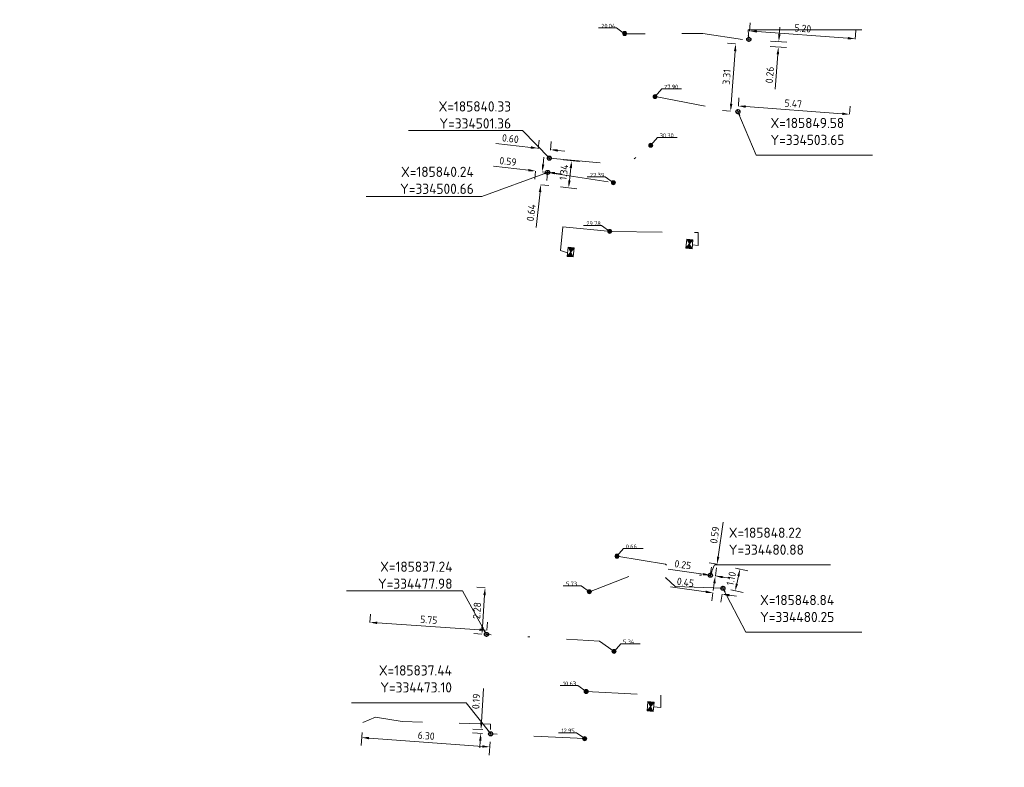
# Model space of a CAD drawing. Header units: inches. Extents: x 0 to 191500, y 0 to 342750.
# Tile 326 of 547: x 185814 to 185863, y 334471 to 334508. Entities that reach past the tile are written whole.
import ezdxf

# ---------------------------------------------------------------- set-up
doc = ezdxf.new("R2010")
doc.units = ezdxf.units.IN
doc.header["$MEASUREMENT"] = 0
for name, pattern in [('RI-HWA_HUISAANSLUITING', [4.8, 3, -1.8]), ('RI-HWA_KOLKAANSLUITING', [4.3, 2.5, -1.8]), ('RI-VWA_HUISAANSLUITING', [6.1, 2.5, -1.8, 0, -1.8])]:
    doc.linetypes.add(name, pattern=pattern)
doc.layers.get('0').update_dxf_attribs({"lineweight": 20})
doc.layers.get('DefPoints').update_dxf_attribs({"lineweight": 20})
for name, color, linetype, lineweight in [('ECW', 150, 'Continuous', 20), ('N-WE-RI-HWA-MAATVOERING-T25', 151, 'Continuous', 20), ('N-WE-RI-HWA_HUISAANSLUITING_PVC_160-G', 150, 'RI-HWA_HUISAANSLUITING', 20), ('N-WE-RI-HWA_KOLK-S', 150, 'Continuous', 20), ('N-WE-RI-HWA_KOLKAANSLUITING_PVC_160-G', 150, 'RI-HWA_KOLKAANSLUITING', 20), ('N-WE-RI-HWA_RIOOLPUT_ONTSTOPPINGSPUT-G', 150, 'Continuous', 20), ('N-WE-RI-INLAAT', 7, 'Continuous', 20), ('N-WE-RI-VWA-MAATVOERING-T25', 30, 'Continuous', 20), ('N-WE-RI-VWA_HUISAANSLUITING_PVC_160-G', 20, 'RI-VWA_HUISAANSLUITING', 20), ('N-WE-RI-VWA_RIOOLPUT_ONTSTOPPINGSPUT-G', 30, 'Continuous', 20), ('Tekst algemeen', 7, 'Continuous', 20)]:
    doc.layers.add(name, color=color, linetype=linetype, lineweight=lineweight)
doc.styles.add('NLCS-ISO', font='txt')
doc.styles.add('NLCS-ISO-M200-T18', font='txt', dxfattribs={"height": 0.36})
doc.styles.add('NLCS-ISO-M200-T25', font='txt', dxfattribs={"height": 0.5})
doc.dimstyles.new('NLCS-M200-T18-PIJL_L2_H1', dxfattribs={"dimscale": 0.2, "dimtxt": 2.5, "dimasz": 1.8, "dimexe": 2, "dimexo": 2, "dimgap": 0.7, "dimtad": 1, "dimzin": 0, "dimdsep": 46, "dimtxsty": 'NLCS-ISO-M200-T18', "dimcen": 0, "dimdle": 2, "dimclrd": 256, "dimclre": 256, "dimclrt": 256, "dimadec": 1, "dimazin": 0, "dimtfac": 1, "dimtdec": 3, "dimtofl": 0, "dimtmove": 0, "dimatfit": 3, "dimfxl": 2, "dimfxlon": 1, "dimtfillclr": 256, "dimtolj": 1, "dimtzin": 0, "dimlwd": -1, "dimlwe": -1, "dimarcsym": 0})
doc.dimstyles.new('NLCS-M200-T25-OPENBOL_L0_H0', dxfattribs={"dimscale": 0.2, "dimtxt": 2.5, "dimasz": 1, "dimexe": 2, "dimexo": 0, "dimgap": 0.5, "dimtad": 1, "dimdec": 0, "dimzin": 0, "dimdsep": 46, "dimtxsty": 'NLCS-ISO-M200-T25', "dimblk": 'DOTBLANK', "dimcen": 2, "dimclrd": 256, "dimclre": 256, "dimclrt": 256, "dimadec": 0, "dimazin": 0, "dimtp": 1, "dimtm": 1, "dimtfac": 1, "dimtix": 1, "dimtofl": 0, "dimtmove": 1, "dimatfit": 3, "dimldrblk": 'DOTBLANK', "dimfxl": 1, "dimfxlon": 1, "dimtvp": 0.5, "dimtolj": 1, "dimtzin": 0, "dimlwd": -1, "dimlwe": -1, "dimarcsym": 0})
picture_1 = doc.add_image_def('image1.ecw', size_in_pixel=(220000, 285000))

# ---------------------------------------------------------------- blocks, each defined once
blk = doc.blocks.new('N-SRI-KOLK_STRAAT_450X300-SO')
h = blk.add_hatch(color=256)
h.dxf.hatch_style = 1
h.paths.add_polyline_path([(0, 0.75), (-1.125, 1.5), (-1.125, 0)])
h.paths.add_polyline_path([(1.125, 1.5), (0, 0.75), (1.125, 0)])
for p, q in [((-1.125, 0), (1.125, 1.5)), ((1.125, 0), (-1.125, 1.5))]:
    blk.add_line(p, q)
at = {"flags": 128}
blk.add_lwpolyline([(-1.125, 0), (1.125, 0), (1.125, 1.5), (-1.125, 1.5)], close=True, dxfattribs=at)
blk = doc.blocks.new('A$C3A202505')
at = {"layer": 'N-WE-RI-HWA_KOLK-S', "xscale": 0.2, "yscale": 0.2, "zscale": 0.2, "rotation": 264.3257099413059}
blk.add_blockref('N-SRI-KOLK_STRAAT_450X300-SO', (0.022, 0.254), dxfattribs=at)
blk = doc.blocks.new('_DotBlank')
at = {"color": 0, "linetype": 'ByBlock', "lineweight": -2}
blk.add_line((-0.5, 0), (-1, 0), dxfattribs=at)
blk.add_circle((0, 0), 0.5, dxfattribs=at)
blk = doc.blocks.new('*D3661')
at = {"layer": 'DefPoints', "color": 0, "transparency": 16777216}
for p in [(185850.115, 334507.192), (185855.304, 334506.807), (185855.335, 334507.225)]:
    blk.add_point(p, dxfattribs=at)
at = {"layer": 'N-WE-RI-HWA-MAATVOERING-T25', "transparency": 16777216}
for p, q in [((185850.145, 334507.591), (185850.176, 334508.009)), ((185850.505, 334507.583), (185854.976, 334507.252)), ((185855.334, 334507.206), (185855.365, 334507.624))]:
    blk.add_line(p, q, dxfattribs=at)
for points in [[(185850.509, 334507.643), (185850.501, 334507.524), (185850.146, 334507.61)], [(185854.981, 334507.312), (185854.972, 334507.192), (185855.335, 334507.225)]]:
    blk.add_solid(points, dxfattribs=at)
at = {"layer": 'N-WE-RI-HWA-MAATVOERING-T25', "transparency": 16777216, "insert": (185852.764, 334507.737), "char_height": 0.36, "attachment_point": 5, "rotation": 355.7582, "style": 'NLCS-ISO-M200-T18'}
blk.add_mtext('\\A1;5.20', dxfattribs=at)
blk = doc.blocks.new('*D3662')
at = {"layer": 'DefPoints', "color": 0, "transparency": 16777216}
for p in [(185850.096, 334506.931), (185850.115, 334507.192), (185851.565, 334506.822)]:
    blk.add_point(p, dxfattribs=at)
at = {"layer": 'N-WE-RI-HWA-MAATVOERING-T25', "transparency": 16777216}
for p, q in [((185851.611, 334507.442), (185851.637, 334507.801)), ((185851.166, 334506.851), (185851.964, 334506.792)), ((185851.185, 334507.113), (185851.983, 334507.054)), ((185851.538, 334506.463), (185851.411, 334504.747))]:
    blk.add_line(p, q, dxfattribs=at)
for points in [[(185851.551, 334507.447), (185851.671, 334507.438), (185851.584, 334507.083)], [(185851.478, 334506.467), (185851.598, 334506.458), (185851.565, 334506.822)]]:
    blk.add_solid(points, dxfattribs=at)
at = {"layer": 'N-WE-RI-HWA-MAATVOERING-T25', "transparency": 16777216, "insert": (185851.142, 334505.449), "char_height": 0.36, "attachment_point": 5, "rotation": 85.7603, "style": 'NLCS-ISO-M200-T18'}
blk.add_mtext('\\A1;0.26', dxfattribs=at)
blk = doc.blocks.new('*D3663')
at = {"layer": 'DefPoints', "color": 0, "transparency": 16777216}
for p in [(185849.58, 334503.645), (185855.06, 334503.517), (185855.04, 334503.24)]:
    blk.add_point(p, dxfattribs=at)
at = {"layer": 'N-WE-RI-VWA-MAATVOERING-T25', "transparency": 16777216}
for p, q in [((185849.601, 334503.922), (185849.63, 334504.321)), ((185855.06, 334503.517), (185855.09, 334503.916)), ((185849.96, 334503.896), (185854.701, 334503.544))]:
    blk.add_line(p, q, dxfattribs=at)
for points in [[(185849.964, 334503.956), (185849.955, 334503.836), (185849.601, 334503.922)], [(185854.706, 334503.604), (185854.697, 334503.484), (185855.06, 334503.517)]]:
    blk.add_solid(points, dxfattribs=at)
at = {"layer": 'N-WE-RI-VWA-MAATVOERING-T25', "transparency": 16777216, "insert": (185852.296, 334504.043), "char_height": 0.36, "attachment_point": 5, "rotation": 355.7582, "style": 'NLCS-ISO-M200-T18'}
blk.add_mtext('\\A1;5.47', dxfattribs=at)
blk = doc.blocks.new('*D3664')
at = {"layer": 'DefPoints', "color": 0, "transparency": 16777216}
for p in [(185849.468, 334506.977), (185849.825, 334506.951), (185849.58, 334503.645)]:
    blk.add_point(p, dxfattribs=at)
at = {"layer": 'N-WE-RI-VWA-MAATVOERING-T25', "transparency": 16777216}
for p, q in [((185849.468, 334506.977), (185849.069, 334507.007)), ((185849.249, 334504.031), (185849.441, 334506.618)), ((185849.222, 334503.672), (185848.824, 334503.701))]:
    blk.add_line(p, q, dxfattribs=at)
for points in [[(185849.381, 334506.623), (185849.501, 334506.614), (185849.468, 334506.977)], [(185849.189, 334504.035), (185849.309, 334504.026), (185849.222, 334503.672)]]:
    blk.add_solid(points, dxfattribs=at)
at = {"layer": 'N-WE-RI-VWA-MAATVOERING-T25', "transparency": 16777216, "insert": (185849.026, 334505.348), "char_height": 0.36, "attachment_point": 5, "rotation": 85.7603, "style": 'NLCS-ISO-M200-T18'}
blk.add_mtext('\\A1;3.31', dxfattribs=at)
blk = doc.blocks.new('*D3779')
at = {"layer": 'DefPoints', "color": 0, "transparency": 16777216}
for p in [(185839.774, 334501.849), (185839.727, 334501.429), (185840.326, 334501.362)]:
    blk.add_point(p, dxfattribs=at)
at = {"layer": 'N-WE-RI-VWA-MAATVOERING-T25', "transparency": 16777216}
for p, q in [((185839.416, 334501.889), (185837.69, 334502.083)), ((185839.771, 334501.827), (185839.819, 334502.246)), ((185840.371, 334501.759), (185840.418, 334502.179)), ((185840.731, 334501.741), (185841.089, 334501.701))]:
    blk.add_line(p, q, dxfattribs=at)
for points in [[(185839.423, 334501.949), (185839.409, 334501.83), (185839.774, 334501.849)], [(185840.738, 334501.801), (185840.724, 334501.682), (185840.373, 334501.782)]]:
    blk.add_solid(points, dxfattribs=at)
at = {"layer": 'N-WE-RI-VWA-MAATVOERING-T25', "transparency": 16777216, "insert": (185838.41, 334502.324), "char_height": 0.36, "attachment_point": 5, "rotation": 353.588, "style": 'NLCS-ISO-M200-T18'}
blk.add_mtext('\\A1;0.60', dxfattribs=at)
blk = doc.blocks.new('*D3780')
at = {"layer": 'DefPoints', "color": 0, "transparency": 16777216}
for p in [(185839.648, 334500.731), (185839.648, 334500.731), (185840.238, 334500.665)]:
    blk.add_point(p, dxfattribs=at)
at = {"layer": 'N-WE-RI-HWA-MAATVOERING-T25', "transparency": 16777216}
for p, q in [((185839.291, 334500.771), (185837.581, 334500.964)), ((185839.648, 334500.731), (185839.604, 334500.334)), ((185840.238, 334500.665), (185840.193, 334500.268)), ((185840.596, 334500.625), (185840.953, 334500.585))]:
    blk.add_line(p, q, dxfattribs=at)
for points in [[(185839.297, 334500.831), (185839.284, 334500.712), (185839.648, 334500.731)], [(185840.602, 334500.684), (185840.589, 334500.565), (185840.238, 334500.665)]]:
    blk.add_solid(points, dxfattribs=at)
at = {"layer": 'N-WE-RI-HWA-MAATVOERING-T25', "transparency": 16777216, "insert": (185838.293, 334501.206), "char_height": 0.36, "attachment_point": 5, "rotation": 353.588, "style": 'NLCS-ISO-M200-T18'}
blk.add_mtext('\\A1;0.59', dxfattribs=at)
blk = doc.blocks.new('*D3781')
at = {"layer": 'DefPoints', "color": 0, "transparency": 16777216}
for p in [(185839.648, 334500.731), (185839.975, 334500.695), (185839.577, 334500.097)]:
    blk.add_point(p, dxfattribs=at)
at = {"layer": 'N-WE-RI-HWA-MAATVOERING-T25', "transparency": 16777216}
for p, q in [((185840.016, 334501.052), (185840.056, 334501.41)), ((185839.975, 334500.695), (185840.373, 334500.65)), ((185839.904, 334500.06), (185840.302, 334500.016)), ((185839.864, 334499.702), (185839.668, 334497.959))]:
    blk.add_line(p, q, dxfattribs=at)
for points in [[(185839.956, 334501.059), (185840.075, 334501.046), (185839.975, 334500.695)], [(185839.804, 334499.709), (185839.924, 334499.696), (185839.904, 334500.06)]]:
    blk.add_solid(points, dxfattribs=at)
at = {"layer": 'N-WE-RI-HWA-MAATVOERING-T25', "transparency": 16777216, "insert": (185839.428, 334498.688), "char_height": 0.36, "attachment_point": 5, "rotation": 83.588, "style": 'NLCS-ISO-M200-T18'}
blk.add_mtext('\\A1;0.64', dxfattribs=at)
blk = doc.blocks.new('*D3782')
at = {"layer": 'DefPoints', "color": 0, "transparency": 16777216}
for p in [(185839.727, 334501.429), (185841.417, 334501.239), (185839.577, 334500.097)]:
    blk.add_point(p, dxfattribs=at)
at = {"layer": 'N-WE-RI-VWA-MAATVOERING-T25', "transparency": 16777216}
for p, q in [((185841.019, 334501.284), (185841.814, 334501.195)), ((185841.307, 334500.265), (185841.377, 334500.882)), ((185840.87, 334499.952), (185841.665, 334499.862))]:
    blk.add_line(p, q, dxfattribs=at)
for points in [[(185841.317, 334500.888), (185841.436, 334500.875), (185841.417, 334501.239)], [(185841.248, 334500.272), (185841.367, 334500.258), (185841.267, 334499.907)]]:
    blk.add_solid(points, dxfattribs=at)
at = {"layer": 'N-WE-RI-VWA-MAATVOERING-T25', "transparency": 16777216, "insert": (185841.031, 334500.671), "char_height": 0.36, "attachment_point": 5, "rotation": 83.588, "style": 'NLCS-ISO-M200-T18'}
blk.add_mtext('\\A1;1.34', dxfattribs=at)
blk = doc.blocks.new('*D3783')
at = {"layer": 'DefPoints', "color": 0, "transparency": 16777216}
for p in [(185848.223, 334480.884), (185848.472, 334480.848), (185848.472, 334480.848)]:
    blk.add_point(p, dxfattribs=at)
at = {"layer": 'N-WE-RI-VWA-MAATVOERING-T25', "transparency": 16777216}
for p, q in [((185847.867, 334480.936), (185846.147, 334481.186)), ((185848.223, 334480.884), (185848.28, 334481.28)), ((185848.472, 334480.848), (185848.53, 334481.244)), ((185848.828, 334480.796), (185849.185, 334480.744))]:
    blk.add_line(p, q, dxfattribs=at)
for points in [[(185847.875, 334480.995), (185847.858, 334480.876), (185848.223, 334480.884)], [(185848.837, 334480.855), (185848.82, 334480.737), (185848.472, 334480.848)]]:
    blk.add_solid(points, dxfattribs=at)
at = {"layer": 'N-WE-RI-VWA-MAATVOERING-T25', "transparency": 16777216, "insert": (185846.875, 334481.403), "char_height": 0.36, "attachment_point": 5, "rotation": 351.7306, "style": 'NLCS-ISO-M200-T18'}
blk.add_mtext('\\A1;0.25', dxfattribs=at)
blk = doc.blocks.new('*D3784')
at = {"layer": 'DefPoints', "color": 0, "transparency": 16777216}
for p in [(185848.557, 334481.431), (185848.557, 334481.431), (185848.472, 334480.848)]:
    blk.add_point(p, dxfattribs=at)
at = {"layer": 'N-WE-RI-VWA-MAATVOERING-T25', "transparency": 16777216}
for p, q in [((185848.609, 334481.787), (185848.856, 334483.489)), ((185848.557, 334481.431), (185848.161, 334481.489)), ((185848.472, 334480.848), (185848.868, 334480.79)), ((185848.42, 334480.492), (185848.369, 334480.135))]:
    blk.add_line(p, q, dxfattribs=at)
for points in [[(185848.549, 334481.796), (185848.668, 334481.779), (185848.557, 334481.431)], [(185848.361, 334480.5), (185848.48, 334480.483), (185848.472, 334480.848)]]:
    blk.add_solid(points, dxfattribs=at)
at = {"layer": 'N-WE-RI-VWA-MAATVOERING-T25', "transparency": 16777216, "insert": (185848.442, 334482.862), "char_height": 0.36, "attachment_point": 5, "rotation": 81.7306, "style": 'NLCS-ISO-M200-T18'}
blk.add_mtext('\\A1;0.59', dxfattribs=at)
blk = doc.blocks.new('*D3785')
at = {"layer": 'DefPoints', "color": 0, "transparency": 16777216}
for p in [(185849.076, 334481.319), (185849.68, 334481.188), (185848.844, 334480.246)]:
    blk.add_point(p, dxfattribs=at)
at = {"layer": 'N-WE-RI-HWA-MAATVOERING-T25', "transparency": 16777216}
for p, q in [((185849.467, 334481.234), (185850.071, 334481.104)), ((185849.524, 334480.467), (185849.604, 334480.836)), ((185849.235, 334480.162), (185849.839, 334480.031))]:
    blk.add_line(p, q, dxfattribs=at)
for points in [[(185849.545, 334480.849), (185849.663, 334480.824), (185849.68, 334481.188)], [(185849.466, 334480.48), (185849.583, 334480.455), (185849.448, 334480.116)]]:
    blk.add_solid(points, dxfattribs=at)
at = {"layer": 'N-WE-RI-HWA-MAATVOERING-T25', "transparency": 16777216, "insert": (185849.251, 334480.719), "char_height": 0.36, "attachment_point": 5, "rotation": 77.8042, "style": 'NLCS-ISO-M200-T18'}
blk.add_mtext('\\A1;1.10', dxfattribs=at)
blk = doc.blocks.new('*D3786')
at = {"layer": 'DefPoints', "color": 0, "transparency": 16777216}
for p in [(185848.394, 334480.311), (185848.844, 334480.246), (185848.352, 334480.019)]:
    blk.add_point(p, dxfattribs=at)
at = {"layer": 'N-WE-RI-HWA-MAATVOERING-T25', "transparency": 16777216}
for p, q in [((185847.996, 334480.071), (185846.276, 334480.321)), ((185848.352, 334480.019), (185848.294, 334479.623)), ((185848.802, 334479.954), (185848.744, 334479.558)), ((185849.158, 334479.902), (185849.514, 334479.85))]:
    blk.add_line(p, q, dxfattribs=at)
for points in [[(185848.004, 334480.13), (185847.987, 334480.012), (185848.352, 334480.019)], [(185849.167, 334479.961), (185849.149, 334479.843), (185848.802, 334479.954)]]:
    blk.add_solid(points, dxfattribs=at)
at = {"layer": 'N-WE-RI-HWA-MAATVOERING-T25', "transparency": 16777216, "insert": (185847.004, 334480.538), "char_height": 0.36, "attachment_point": 5, "rotation": 351.7306, "style": 'NLCS-ISO-M200-T18'}
blk.add_mtext('\\A1;0.45', dxfattribs=at)
blk = doc.blocks.new('*D3787')
at = {"layer": 'DefPoints', "color": 0, "transparency": 16777216}
for p in [(185831.497, 334478.36), (185831.511, 334478.569), (185837.238, 334477.978)]:
    blk.add_point(p, dxfattribs=at)
at = {"layer": 'N-WE-RI-VWA-MAATVOERING-T25', "transparency": 16777216}
for p, q in [((185831.511, 334478.569), (185831.538, 334478.968)), ((185836.893, 334478.211), (185831.87, 334478.545)), ((185837.252, 334478.187), (185837.279, 334478.586))]:
    blk.add_line(p, q, dxfattribs=at)
for points in [[(185831.874, 334478.605), (185831.866, 334478.485), (185831.511, 334478.569)], [(185836.897, 334478.271), (185836.889, 334478.151), (185837.252, 334478.187)]]:
    blk.add_solid(points, dxfattribs=at)
at = {"layer": 'N-WE-RI-VWA-MAATVOERING-T25', "transparency": 16777216, "insert": (185834.403, 334478.697), "char_height": 0.36, "attachment_point": 5, "rotation": 356.1977, "style": 'NLCS-ISO-M200-T18'}
blk.add_mtext('\\A1;5.75', dxfattribs=at)
blk = doc.blocks.new('*D3788')
at = {"layer": 'DefPoints', "color": 0, "transparency": 16777216}
for p in [(185837.165, 334480.264), (185837.39, 334480.249), (185837.238, 334477.978)]:
    blk.add_point(p, dxfattribs=at)
at = {"layer": 'N-WE-RI-VWA-MAATVOERING-T25', "transparency": 16777216}
for p, q in [((185837.165, 334480.264), (185836.766, 334480.291)), ((185837.038, 334478.352), (185837.141, 334479.905)), ((185837.014, 334477.993), (185836.615, 334478.02))]:
    blk.add_line(p, q, dxfattribs=at)
for points in [[(185837.081, 334479.909), (185837.201, 334479.901), (185837.165, 334480.264)], [(185836.978, 334478.356), (185837.098, 334478.348), (185837.014, 334477.993)]]:
    blk.add_solid(points, dxfattribs=at)
at = {"layer": 'N-WE-RI-VWA-MAATVOERING-T25', "transparency": 16777216, "insert": (185836.77, 334479.15), "char_height": 0.36, "attachment_point": 5, "rotation": 86.1839, "style": 'NLCS-ISO-M200-T18'}
blk.add_mtext('\\A1;2.28', dxfattribs=at)
blk = doc.blocks.new('*D3789')
at = {"layer": 'DefPoints', "color": 0, "transparency": 16777216}
for p in [(185831.159, 334473.558), (185837.442, 334473.096), (185831.112, 334472.917)]:
    blk.add_point(p, dxfattribs=at)
at = {"layer": 'N-WE-RI-HWA-MAATVOERING-T25', "transparency": 16777216}
for p, q in [((185831.129, 334473.159), (185831.082, 334472.518)), ((185837.036, 334472.481), (185831.471, 334472.89)), ((185837.413, 334472.697), (185837.366, 334472.055))]:
    blk.add_line(p, q, dxfattribs=at)
for points in [[(185831.475, 334472.95), (185831.466, 334472.83), (185831.112, 334472.917)], [(185837.041, 334472.54), (185837.032, 334472.421), (185837.395, 334472.454)]]:
    blk.add_solid(points, dxfattribs=at)
at = {"layer": 'N-WE-RI-HWA-MAATVOERING-T25', "transparency": 16777216, "insert": (185834.277, 334473.004), "char_height": 0.36, "attachment_point": 5, "rotation": 355.7915, "style": 'NLCS-ISO-M200-T18'}
blk.add_mtext('\\A1;6.30', dxfattribs=at)
blk = doc.blocks.new('*D3790')
at = {"layer": 'DefPoints', "color": 0, "transparency": 16777216}
for p in [(185836.966, 334473.311), (185837.442, 334473.096), (185837.454, 334473.281)]:
    blk.add_point(p, dxfattribs=at)
at = {"layer": 'N-WE-RI-HWA-MAATVOERING-T25', "transparency": 16777216}
for p, q in [((185836.988, 334473.67), (185837.088, 334475.319)), ((185837.043, 334473.12), (185836.556, 334473.149)), ((185837.054, 334473.305), (185836.567, 334473.335)), ((185836.933, 334472.766), (185836.912, 334472.406))]:
    blk.add_line(p, q, dxfattribs=at)
for points in [[(185836.928, 334473.674), (185837.048, 334473.666), (185836.966, 334473.311)], [(185836.874, 334472.769), (185836.993, 334472.762), (185836.955, 334473.125)]]:
    blk.add_solid(points, dxfattribs=at)
at = {"layer": 'N-WE-RI-HWA-MAATVOERING-T25', "transparency": 16777216, "insert": (185836.729, 334474.693), "char_height": 0.36, "attachment_point": 5, "rotation": 86.5403, "style": 'NLCS-ISO-M200-T18'}
blk.add_mtext('\\A1;0.19', dxfattribs=at)
blk = doc.blocks.new('A$C2C270354')
h = blk.add_hatch(color=256)
h.dxf.hatch_style = 1
edge = h.paths.add_edge_path()
edge.add_arc((0, 0), 0.1, 0, 360)
blk.add_circle((0, 0), 0.1)

msp = doc.modelspace()

# ---------------------------------------------------------------- linework, layer by layer
at = {"layer": 'N-WE-RI-HWA-MAATVOERING-T25', "flags": 128}
for points, elevation in [([(185844.01755, 334507.46821), (185843.61286, 334507.7605), (185842.73331, 334507.7605)], 107.217), ([(185843.4647, 334500.15012), (185843.06001, 334500.44242), (185842.18046, 334500.44242)], 105.342), ([(185843.28518, 334497.76629), (185842.88049, 334498.05859), (185842.00094, 334498.05859)], 51.82), ([(185842.28618, 334480.07357), (185841.88149, 334480.36587), (185841.00194, 334480.36587)], 52.899)]:
    msp.add_lwpolyline(points, dxfattribs=dict(at, elevation=elevation))
for points in [[(185842.1302, 334475.17587), (185841.72551, 334475.46817), (185840.84596, 334475.46817)], [(185842.05648, 334472.86115), (185841.65179, 334473.15344), (185840.77224, 334473.15344)]]:
    msp.add_lwpolyline(points, dxfattribs=at)
at = {"layer": 'N-WE-RI-HWA_HUISAANSLUITING_PVC_160-G', "flags": 128}
for points, elevation in [([(185849.8, 334507.192), (185847.858, 334507.481), (185844.01763, 334507.47215)], 55.397), ([(185840.238, 334500.665), (185843.46478, 334500.15406)], 54.94), ([(185848.84419, 334480.24606), (185846.503, 334480.333), (185846.032, 334480.751), (185844.418, 334480.901), (185842.28618, 334480.07357)], 52.957)]:
    msp.add_lwpolyline(points, dxfattribs=dict(at, elevation=elevation))
msp.add_lwpolyline([(185831.173, 334473.661), (185831.78157, 334473.922), (185833.08955, 334473.70231), (185837.43649, 334473.57158), (185837.42848, 334473.30517)], dxfattribs=at)
at = {"layer": 'N-WE-RI-HWA_KOLKAANSLUITING_PVC_160-G'}
for points in [[(185840.982, 334497.993), (185840.86946, 334496.8294)], [(185840.982, 334497.993), (185843.36, 334497.763), (185847.442, 334497.718)], [(185847.442, 334497.718), (185847.62494, 334497.718)], [(185847.62494, 334497.718), (185847.62494, 334497.07946)], [(185840.86946, 334496.8294), (185841.21128, 334496.70941)], [(185847.62494, 334497.07946), (185847.34725, 334497.10705)], [(185842.1302, 334475.17587), (185845.797, 334474.995)], [(185845.797, 334474.995), (185845.797, 334474.38328)], [(185845.797, 334474.38328), (185845.43904, 334474.41885)], [(185842.05537, 334472.8612), (185837.32744, 334473.09944)]]:
    msp.add_lwpolyline(points, dxfattribs=at)
at = {"layer": 'N-WE-RI-HWA_RIOOLPUT_ONTSTOPPINGSPUT-G'}
for p, q in [((185850.09446, 334507.28987), (185850.13554, 334507.09413)), ((185850.21287, 334507.21254), (185850.01713, 334507.17146)), ((185840.33587, 334500.68554), (185840.14013, 334500.64446)), ((185840.21746, 334500.76287), (185840.25854, 334500.56713)), ((185848.94206, 334480.2666), (185848.74633, 334480.22552)), ((185848.82366, 334480.34393), (185848.86473, 334480.14819)), ((185837.54024, 334473.11617), (185837.3445, 334473.07509)), ((185837.42183, 334473.1935), (185837.46291, 334472.99776))]:
    msp.add_line(p, q, dxfattribs=at)
for centre in [(185850.115, 334507.192), (185840.238, 334500.665), (185848.84419, 334480.24606), (185837.44237, 334473.09563)]:
    msp.add_circle(centre, 0.1, dxfattribs=at)
at = {"layer": 'N-WE-RI-VWA-MAATVOERING-T25', "flags": 128}
for points, elevation in [([(185845.51311, 334504.38749), (185845.84962, 334504.76322), (185846.80529, 334504.76322)], 53.625), ([(185845.29899, 334501.99869), (185845.63549, 334502.37442), (185846.59116, 334502.37442)], 54.97), ([(185843.63151, 334481.82291), (185843.96801, 334482.19864), (185844.92368, 334482.19864)], 53.02), ([(185843.496, 334477.145), (185843.8325, 334477.52073), (185844.78817, 334477.52073)], 52.231)]:
    msp.add_lwpolyline(points, dxfattribs=dict(at, elevation=elevation))
at = {"layer": 'N-WE-RI-VWA_HUISAANSLUITING_PVC_160-G', "flags": 128}
for points, elevation in [([(185845.51328, 334504.38749), (185849.265, 334503.664)], 54.531), ([(185840.326, 334501.362), (185844.099, 334501.004), (185845.29899, 334501.99869)], 54.97), ([(185843.63151, 334481.82291), (185846.022, 334481.428), (185846.53, 334480.92), (185848.22277, 334480.88403)], 53.02), ([(185843.496, 334477.145), (185842.788, 334477.651), (185837.2384, 334477.97802)], 52.231)]:
    msp.add_lwpolyline(points, dxfattribs=dict(at, elevation=elevation))
at = {"layer": 'N-WE-RI-VWA_RIOOLPUT_ONTSTOPPINGSPUT-G'}
for p, q in [((185849.67013, 334503.68866), (185849.48987, 334503.602)), ((185849.53667, 334503.73546), (185849.62333, 334503.5552)), ((185840.41613, 334501.40533), (185840.23587, 334501.31867)), ((185840.28267, 334501.45213), (185840.36933, 334501.27187)), ((185848.3129, 334480.92736), (185848.13265, 334480.8407)), ((185848.17944, 334480.97416), (185848.2661, 334480.7939)), ((185837.32852, 334478.02135), (185837.14827, 334477.9347)), ((185837.19507, 334478.06815), (185837.28173, 334477.8879))]:
    msp.add_line(p, q, dxfattribs=at)
for centre in [(185849.58, 334503.64533), (185840.326, 334501.362), (185848.22277, 334480.88403), (185837.2384, 334477.97802)]:
    msp.add_circle(centre, 0.1, dxfattribs=at)

# ---------------------------------------------------------------- block references
at = {"color": 0}
for p in [(185847.02914, 334496.90993), (185841.19461, 334496.51193), (185845.11881, 334474.20041)]:
    msp.add_blockref('A$C3A202505', p, dxfattribs=at)
at = {"layer": 'N-WE-RI-INLAAT', "rotation": 0.06357443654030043}
for p in [(185844.01763, 334507.48369, 53.522), (185845.51328, 334504.38749, 77.00485), (185845.29899, 334501.99869, 77.00485), (185843.46478, 334500.15406, 53.522), (185843.28464, 334497.76869, 53.522), (185843.64416, 334481.82291, 75.05485), (185842.28618, 334480.07357, 52.899), (185843.496, 334477.145, 74.26585), (185842.1302, 334475.17587, 52.899), (185842.05537, 334472.8612, 52.899)]:
    msp.add_blockref('A$C2C270354', p, dxfattribs=at)

# ---------------------------------------------------------------- texts
at = {"layer": 'N-WE-RI-HWA-MAATVOERING-T25', "style": 'NLCS-ISO'}
for s, p in [('20.04', (185842.87331, 334507.7605, 107.217)), ('27.39', (185842.32046, 334500.44242, 105.342)), ('29.78', (185842.14094, 334498.05859, 51.82)), ('5.73', (185841.14194, 334480.36587, 52.899)), ('10.63', (185840.98596, 334475.46817)), ('12.95', (185840.91224, 334473.15344))]:
    msp.add_text(s, height=0.2, rotation=359.997829, dxfattribs=at).set_placement(p)
at = {"layer": 'N-WE-RI-VWA-MAATVOERING-T25', "style": 'NLCS-ISO'}
for s, p in [('27.90', (185845.95809, 334504.76333, 51.129)), ('30.30', (185845.74397, 334502.37452, 52.474)), ('0.66', (185844.07648, 334482.19874, 50.524)), ('5.34', (185843.94098, 334477.52083, 49.735))]:
    msp.add_text(s, height=0.2, rotation=0.527971, dxfattribs=at).set_placement(p)
at = {"layer": 'Tekst algemeen', "char_height": 0.5, "style": 'NLCS-ISO-M200-T25'}
for s, insert, attachment_point in [('X=185840.33\\PY=334501.36', (185838.44272, 334502.81896, 54.97), 9), ('X=185849.58\\PY=334503.65', (185851.17757, 334502.0091, 55.402), 7), ('X=185840.24\\PY=334500.66', (185836.61093, 334499.60842, 54.94), 9), ('X=185848.22\\PY=334480.88', (185849.12982, 334481.8884), 7), ('X=185837.24\\PY=334477.98', (185835.56934, 334480.22063), 9), ('X=185848.84\\PY=334480.25', (185850.66497, 334478.58393), 7), ('X=185837.44\\PY=334473.10', (185835.54002, 334475.12676), 9)]:
    msp.add_mtext(s, dxfattribs=dict(at, insert=insert, attachment_point=attachment_point))

# ---------------------------------------------------------------- dimensions: what is measured, and where the dimension line sits
at = {"layer": 'N-WE-RI-HWA-MAATVOERING-T25'}
for p1, p2, distance, picture, middle in [((185850.115, 334507.192), (185850.09563, 334506.9307), 1.47318, '*D3662', (185851.14215, 334505.44928)), ((185850.115, 334507.192), (185855.30437, 334506.80711), 0.41917, '*D3661', (185852.76436, 334507.7367)), ((185840.238, 334500.665), (185839.64828, 334500.73127), 0, '*D3780', (185838.29277, 334501.20562)), ((185848.84419, 334480.24606), (185848.39429, 334480.31145), 0.29534, '*D3786', (185847.00391, 334480.53845)), ((185837.44237, 334473.09563), (185837.4536, 334473.28129), 0.48809, '*D3790', (185836.72939, 334474.69328)), ((185837.44237, 334473.09563), (185831.15875, 334473.55801), 0.6432, '*D3789', (185834.27684, 334473.00449))]:
    dim = msp.add_aligned_dim(p1=p1, p2=p2, distance=distance, dimstyle='NLCS-M200-T18-PIJL_L2_H1', dxfattribs=at)
    dim.commit()
    dim.dimension.update_dxf_attribs({"geometry": picture, "text_midpoint": middle})
for base, p1, p2, angle, picture, middle in [((185839.97542, 334500.69451), (185839.577, 334500.097), (185839.64828, 334500.73127), 83.588047, '*D3781', (185839.74588, 334498.65196)), ((185849.68009, 334481.18827), (185848.84419, 334480.24606), (185849.07605, 334481.31882), 77.804241, '*D3785', (185849.56416, 334480.65189))]:
    dim = msp.add_linear_dim(base=base, p1=p1, p2=p2, angle=angle, dimstyle='NLCS-M200-T18-PIJL_L2_H1', dxfattribs=at)
    dim.commit()
    dim.dimension.update_dxf_attribs({"geometry": picture, "text_midpoint": middle, "dimtype": 161})
at = {"layer": 'N-WE-RI-VWA-MAATVOERING-T25'}
for p1, p2, distance, picture, middle in [((185849.58, 334503.64533), (185849.82504, 334506.95076), 0.3585, '*D3664', (185849.02588, 334505.34821)), ((185840.326, 334501.362), (185839.72673, 334501.42935), -0.42229, '*D3779', (185838.40986, 334502.3243)), ((185848.47223, 334480.84777), (185848.557, 334481.431), 0, '*D3784', (185848.44169, 334482.86247)), ((185837.2384, 334477.97802), (185837.38988, 334480.24907), 0.22521, '*D3788', (185836.77014, 334479.14983)), ((185837.2384, 334477.97802), (185831.49735, 334478.35958), -0.20977, '*D3787', (185834.403, 334478.6974))]:
    dim = msp.add_aligned_dim(p1=p1, p2=p2, distance=distance, dimstyle='NLCS-M200-T18-PIJL_L2_H1', dxfattribs=at)
    dim.commit()
    dim.dimension.update_dxf_attribs({"geometry": picture, "text_midpoint": middle})
for base, p1, p2, angle, picture, middle in [((185855.06038, 334503.51748), (185849.58, 334503.64533), (185855.03983, 334503.24038), 355.758208, '*D3663', (185852.27237, 334503.72426)), ((185841.41691, 334501.2394), (185839.577, 334500.097), (185839.72673, 334501.42935), 83.588047, '*D3782', (185841.34901, 334500.63514)), ((185848.47223, 334480.84777), (185848.22277, 334480.88403), (185848.47223, 334480.84777), 351.730567, '*D3783', (185846.82885, 334481.08662))]:
    dim = msp.add_linear_dim(base=base, p1=p1, p2=p2, angle=angle, dimstyle='NLCS-M200-T18-PIJL_L2_H1', dxfattribs=at)
    dim.commit()
    dim.dimension.update_dxf_attribs({"geometry": picture, "text_midpoint": middle, "dimtype": 161})

# ---------------------------------------------------------------- pictures from other files: only their frames are drawn
at = {"layer": 'ECW'}
image = msp.add_image(picture_1, insert=(180500, 328500), size_in_units=(11000, 14250), dxfattribs=at)
image.dxf.flags = 7

# ---------------------------------------------------------------- leaders
at = {"layer": 'Tekst algemeen', "annotation_type": 0, "has_hookline": 1}
for points, hookline_direction, text_width in [([(185850.115, 334507.192, 55.397), (185850.08515, 334507.66844, 55.397), (185850.28515, 334507.66844, 55.397)], 0, 4.88095), ([(185849.58, 334503.64533, 55.402), (185850.47757, 334501.5091, 55.402), (185850.67757, 334501.5091, 55.402)], 0, 5), ([(185840.326, 334501.362, 54.97), (185839.01009, 334502.71525, 54.97), (185838.81009, 334502.71525, 54.97)], 1, 4.90476), ([(185840.238, 334500.665, 54.94), (185837.00008, 334499.48627, 54.94), (185836.80008, 334499.48627, 54.94)], 1, 4.97619), ([(185848.22277, 334480.88403), (185848.42982, 334481.3884), (185848.62982, 334481.3884)], 0, 5), ([(185848.84419, 334480.24606), (185849.96497, 334478.08393), (185850.16497, 334478.08393)], 0, 5), ([(185837.2384, 334477.97802), (185836.0642, 334480.11321), (185835.8642, 334480.11321)], 1, 5), ([(185837.44237, 334473.09563), (185836.24002, 334474.62676), (185836.04002, 334474.62676)], 1, 4.92857)]:
    msp.add_leader(points, dimstyle='NLCS-M200-T25-OPENBOL_L0_H0', override={"dimscale": 1, "dimtxt": 0.5, "dimasz": 0.2}, dxfattribs=dict(at, hookline_direction=hookline_direction, text_width=text_width))

doc.saveas('drawing.dxf')
